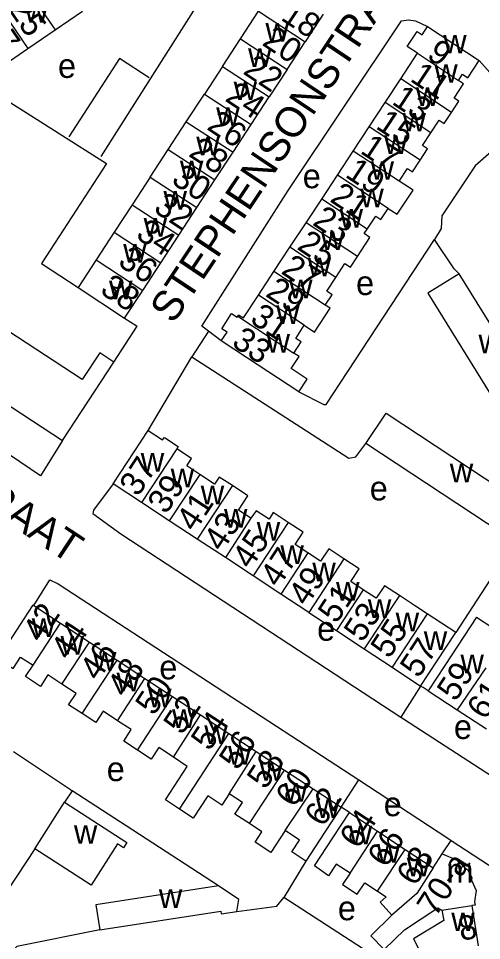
# Model space of a CAD drawing. Extents: x 159294 to 161936, y 384538 to 386517.
# Drawn here: x 159801.9 to 159878.3, y 384944.7 to 385096.8 of the extents above; entities that cross this region are included whole.
import ezdxf

# ---------------------------------------------------------------- set-up
doc = ezdxf.new("R2010")
doc.units = 0
for name, color, linetype in [('BLT_Basislijn', 7, 'Continuous'), ('BLT_Bebouwing', 7, 'Continuous'), ('BLT_Centroide', 7, 'Continuous'), ('BLT_Huisnummer', 7, 'Continuous'), ('BLT_Huisnummer_ tussenligend', 7, 'Continuous'), ('BLT_Huisnummer_reeks', 7, 'Continuous'), ('BLT_Onderverdeling_panden', 7, 'Continuous'), ('BLT_Straatnaam', 7, 'Continuous')]:
    doc.layers.add(name, color=color, linetype=linetype)

msp = doc.modelspace()

# ---------------------------------------------------------------- linework, layer by layer
at = {"layer": 'BLT_Basislijn'}
for p, q in [((159843.73, 385118.6), (159815.51, 385074.05)), ((159877.92, 385089.91), (159886.83, 385079.77)), ((159819.42, 385047.42), (159821.51, 385046.1)), ((159817.65, 385040.15), (159821.51, 385046.1)), ((159833.25, 385045.25), (159830.48, 385041.04)), ((159835.37, 385043.66), (159833.25, 385045.25)), ((159823.3, 385028.87), (159830.48, 385041.04)), ((159883.77, 385010.54), (159874.04, 384995.54)), ((159868.23, 384986.72), (159865, 384981.56)), ((159855.15, 384966.72), (159858.08, 384971.23)), ((159810.76, 384969.44), (159809.52, 384967.53)), ((159856.5, 384965.83), (159855.15, 384966.72)), ((159871.83, 384959.03), (159873.31, 384961.26)), ((159873.31, 384961.26), (159882.69, 384955.1)), ((159849.31, 384957.82), (159845.71, 384951.82))]:
    msp.add_line(p, q, dxfattribs=at)
for points in [[(159833.25, 385045.25), (159832.15, 385046.07), (159846.4, 385068.45), (159865.09, 385096.46), (159866.23, 385096.6), (159867.4, 385096.44), (159869.4, 385095.52)], [(159823.49, 385087.02), (159818.55, 385090.22), (159810.2, 385077.33)], [(159785.48, 385079.57), (159793.74, 385071.67), (159800.49, 385083.02), (159816.45, 385072.9), (159805.68, 385056.4), (159811.73, 385052.44)], [(159882.14, 385076.83), (159877.26, 385072.52), (159871.77, 385064.26), (159871.62, 385062.19), (159870.53, 385060.36)], [(159848.16, 385035.24), (159852.31, 385033.15), (159852.65, 385033.18), (159870.53, 385060.36)], [(159874.6, 385054.69), (159873.8, 385055.54), (159870.53, 385060.36)], [(159830.48, 385041.04), (159856.43, 385024.31), (159857.56, 385024.52), (159859.24, 385026.71)], [(159809.18, 385027.22), (159805.56, 385021.41), (159781.63, 385037.53), (159778.37, 385040.06)], [(159817.51, 385020.09), (159814.26, 385015.72), (159814.16, 385015.15), (159818.8, 385011.81), (159865, 384981.56)], [(159804.42, 385000), (159807.07, 385004.23), (159808.43, 385003.56), (159858.08, 384971.23)], [(159869.5, 384985.93), (159868.67, 384986.45), (159868.57, 384986.51), (159868.43, 384986.59), (159868.23, 384986.72)], [(159865, 384981.56), (159865.43, 384981.28), (159880.1, 384971.78)], [(159801.09, 384975.93), (159810.47, 384969.63), (159810.76, 384969.44)], [(159858.08, 384971.23), (159872.74, 384961.63), (159873.31, 384961.26)], [(159834.93, 384953.78), (159819.65, 384963.63), (159810.76, 384969.44)], [(159804.59, 384959.85), (159789.34, 384936.8), (159790.81, 384928.55)], [(159837.93, 384949.52), (159844.53, 384950.39), (159845.71, 384951.82)], [(159859.92, 384939.04), (159858.66, 384943.4), (159845.71, 384951.82)], [(159815.31, 384946.48), (159801.64, 384943.73), (159793.61, 384934.85), (159794.33, 384929.05)]]:
    msp.add_lwpolyline(points, dxfattribs=at)
at = {"layer": 'BLT_Bebouwing'}
for p, q in [((159807.95, 385094.96), (159812.44, 385098.04)), ((159838.52, 385093.48), (159841.5, 385098.05)), ((159852.2, 385097.56), (159849.22, 385093)), ((159869.4, 385095.52), (159877.92, 385089.91)), ((159803.46, 385091.89), (159807.95, 385094.96)), ((159835.54, 385088.92), (159838.52, 385093.48)), ((159846.24, 385088.44), (159849.22, 385093)), ((159798.97, 385088.81), (159803.46, 385091.89)), ((159864.97, 385086.86), (159867.75, 385091.09)), ((159835.54, 385088.92), (159832.57, 385084.36)), ((159846.24, 385088.44), (159843.26, 385083.89)), ((159862.4, 385082.95), (159864.97, 385086.86)), ((159829.59, 385079.8), (159832.57, 385084.36)), ((159840.28, 385079.33), (159843.26, 385083.89)), ((159859.77, 385078.97), (159862.4, 385082.95)), ((159826.62, 385075.24), (159829.59, 385079.8)), ((159837.3, 385074.77), (159840.28, 385079.33)), ((159857.13, 385074.95), (159859.77, 385078.97)), ((159823.64, 385070.68), (159826.62, 385075.24)), ((159834.32, 385070.21), (159837.3, 385074.77)), ((159854.53, 385071.01), (159857.13, 385074.95)), ((159851.93, 385067.05), (159854.53, 385071.01)), ((159823.64, 385070.68), (159820.66, 385066.12)), ((159831.34, 385065.65), (159834.32, 385070.21)), ((159849.35, 385063.14), (159851.93, 385067.05)), ((159820.66, 385066.12), (159817.69, 385061.56)), ((159828.36, 385061.1), (159831.34, 385065.65)), ((159846.7, 385059.11), (159849.35, 385063.14)), ((159817.69, 385061.56), (159814.71, 385057)), ((159825.38, 385056.54), (159828.36, 385061.1)), ((159844.06, 385055.1), (159846.7, 385059.11)), ((159822.4, 385051.98), (159825.38, 385056.54)), ((159841.49, 385051.2), (159844.06, 385055.1)), ((159888.83, 385031.73), (159874.6, 385054.69)), ((159819.42, 385047.42), (159822.4, 385051.98)), ((159809.18, 385027.22), (159817.65, 385040.15)), ((159817.51, 385020.09), (159823.3, 385028.87)), ((159883.77, 385010.54), (159859.24, 385026.71)), ((159822.21, 385017), (159817.51, 385020.09)), ((159826.79, 385013.98), (159822.21, 385017)), ((159831.39, 385010.95), (159826.79, 385013.98)), ((159836.04, 385007.9), (159831.39, 385010.95)), ((159840.6, 385004.89), (159836.04, 385007.9)), ((159845.19, 385001.88), (159840.6, 385004.89)), ((159804.42, 385000), (159808.85, 384997.09)), ((159849.79, 384998.85), (159854.36, 384995.85)), ((159874.04, 384995.54), (159869.34, 384998.62)), ((159877.47, 384998.1), (159880.16, 384996.34)), ((159808.85, 384997.09), (159813.64, 384993.95)), ((159854.36, 384995.85), (159858.95, 384992.83)), ((159813.64, 384993.95), (159818.19, 384990.97)), ((159858.95, 384992.83), (159863.54, 384989.8)), ((159818.19, 384990.97), (159822.74, 384987.98)), ((159863.54, 384989.8), (159868.23, 384986.72)), ((159822.74, 384987.98), (159827.33, 384984.97)), ((159869.5, 384985.93), (159874.31, 384982.78)), ((159827.33, 384984.97), (159831.95, 384981.94)), ((159874.31, 384982.78), (159879.12, 384979.63)), ((159831.95, 384981.94), (159836.59, 384978.89)), ((159836.59, 384978.89), (159841.14, 384975.91)), ((159841.14, 384975.91), (159845.79, 384972.86)), ((159845.79, 384972.86), (159850.5, 384969.77)), ((159850.5, 384969.77), (159855.15, 384966.72)), ((159804.59, 384959.85), (159809.52, 384967.53)), ((159856.5, 384965.83), (159861.13, 384962.78)), ((159861.13, 384962.78), (159865.73, 384959.75)), ((159865.73, 384959.75), (159870.35, 384956.7)), ((159870.35, 384956.7), (159871.83, 384959.03)), ((159876.71, 384950.51), (159877.77, 384943.86))]:
    msp.add_line(p, q, dxfattribs=at)
for points in [[(159867.75, 385091.09), (159866.05, 385092.22), (159867.68, 385094.69), (159868.5, 385094.15), (159869.4, 385095.52)], [(159874.49, 385086.59), (159875.18, 385087.63), (159876.04, 385087.06), (159877.92, 385089.91)], [(159873.35, 385081.35), (159874.56, 385083.18), (159873.77, 385083.7), (159875.32, 385086.05), (159874.49, 385086.59)], [(159869.95, 385077.97), (159871.33, 385080.05), (159872.15, 385079.51), (159873.35, 385081.35)], [(159868.16, 385073.45), (159869.41, 385075.35), (159868.58, 385075.89), (159869.95, 385077.97)], [(159748.7, 385075.87), (159744.54, 385069.51), (159749.43, 385066.31), (159750.54, 385067.99), (159788.48, 385043.15), (159787.41, 385041.48), (159809.18, 385027.22)], [(159812.42, 385037.26), (159757.26, 385073.37), (159758.94, 385075.98)], [(159864.7, 385069.97), (159866.1, 385072.09), (159866.91, 385071.56), (159868.16, 385073.45)], [(159862.89, 385065.51), (159864.39, 385064.53), (159867, 385068.49), (159864.7, 385069.97)], [(159859.45, 385062.1), (159860.87, 385064.24), (159861.69, 385063.69), (159862.89, 385065.51)], [(159857.83, 385057.55), (159859.88, 385060.73), (159858.95, 385061.34), (159859.45, 385062.1)], [(159854.25, 385054.13), (159855.74, 385056.4), (159856.67, 385055.79), (159857.83, 385057.55)], [(159814.71, 385057), (159811.73, 385052.44)], [(159852.53, 385049.52), (159853.68, 385051.27), (159852.76, 385051.87), (159854.25, 385054.13)], [(159874.6, 385054.69), (159869.46, 385051.5), (159883.69, 385028.54), (159888.83, 385031.73)], [(159811.73, 385052.44), (159819.42, 385047.42)], [(159838.1, 385047.75), (159838.23, 385047.95), (159839.01, 385047.43), (159841.49, 385051.2)], [(159849.05, 385046.22), (159850.72, 385045.09), (159853.33, 385049.06), (159852.53, 385049.52)], [(159835.37, 385043.66), (159836.31, 385045.08), (159835.43, 385045.66), (159837.07, 385048.14), (159837.97, 385047.55), (159838.1, 385047.75)], [(159847.36, 385041.65), (159848.56, 385043.47), (159847.64, 385044.07), (159849.05, 385046.22)], [(159848.16, 385035.24), (159839.55, 385040.91), (159835.37, 385043.66)], [(159817.65, 385040.15), (159815.33, 385041.68), (159812.42, 385037.26)], [(159848.16, 385035.24), (159849.55, 385037.35), (159846.9, 385039.1), (159848.21, 385041.09), (159847.36, 385041.65)], [(159859.24, 385026.71), (159862.56, 385031.74), (159889.56, 385013.93)], [(159823.3, 385028.87), (159825.69, 385027.3), (159825.98, 385027.71), (159828.27, 385026.21), (159828.03, 385025.86)], [(159831.82, 385021.62), (159829.67, 385023.03), (159830.47, 385024.25), (159828.03, 385025.86)], [(159837.19, 385019.77), (159835.03, 385021.18), (159834.26, 385020.01), (159831.82, 385021.62)], [(159840.23, 385014.39), (159838.18, 385015.74), (159839.73, 385018.09), (159837.19, 385019.77)], [(159846.4, 385013.7), (159843.94, 385015.32), (159843.24, 385014.25), (159841.13, 385015.63), (159840.23, 385014.39)], [(159849.64, 385008.68), (159847.53, 385010.06), (159848.86, 385012.08), (159846.4, 385013.7)], [(159855.61, 385007.69), (159853.1, 385009.34), (159851.76, 385007.29), (159849.64, 385008.68)], [(159858.8, 385002.6), (159856.74, 385003.96), (159858.11, 385006.04), (159855.61, 385007.69)], [(159864.75, 385001.65), (159862.28, 385003.27), (159860.92, 385001.21), (159858.8, 385002.6)], [(159849.79, 384998.85), (159848.04, 385000), (159845.19, 385001.88)], [(159869.34, 384998.62), (159867.25, 385000), (159864.75, 385001.65)], [(159804.42, 385000), (159804.24, 385000), (159802.77, 384997.78)], [(159877.47, 384998.1), (159872.24, 384990.11), (159869.5, 384985.93)], [(159802.77, 384997.78), (159798.5, 384991.26)], [(159868.23, 384986.72), (159870.98, 384990.89), (159874.04, 384995.54)], [(159798.5, 384991.26), (159801.01, 384989.61), (159802.25, 384991.5), (159804.3, 384990.15)], [(159809.05, 384987.04), (159806.77, 384988.54), (159805.53, 384986.66), (159803.07, 384988.27), (159804.3, 384990.15)], [(159812.42, 384982.17), (159810.18, 384983.63), (159811.41, 384985.5), (159809.05, 384987.04)], [(159818.26, 384981), (159815.87, 384982.57), (159814.65, 384980.7), (159812.42, 384982.17)], [(159821.53, 384976.14), (159819.26, 384977.63), (159820.5, 384979.53), (159818.26, 384981)], [(159827.48, 384974.96), (159825.05, 384976.55), (159823.8, 384974.65), (159821.53, 384976.14)], [(159828.47, 384966.42), (159826.14, 384967.95), (159829.75, 384973.46), (159827.48, 384974.96)], [(159836.69, 384968.91), (159835.47, 384967.06), (159833.12, 384968.6), (159830.72, 384964.94), (159828.47, 384966.42)], [(159840, 384964.04), (159837.62, 384965.6), (159838.85, 384967.49), (159836.69, 384968.91)], [(159809.52, 384967.53), (159819.79, 384960.92), (159819.23, 384960.04), (159818.25, 384960.67), (159813.88, 384953.88), (159804.59, 384959.85)], [(159855.15, 384966.72), (159852.4, 384962.54), (159849.31, 384957.82)], [(159856.61, 384955.84), (159854.33, 384957.34), (159853.06, 384955.43), (159850.72, 384957.04), (159853.76, 384961.65), (159856.5, 384965.83)], [(159845.9, 384962.87), (159843.53, 384959.27), (159840.93, 384960.97), (159842.06, 384962.69), (159840, 384964.04)], [(159849.31, 384957.82), (159846.99, 384959.34), (159848.28, 384961.31), (159845.9, 384962.87)], [(159871.83, 384959.03), (159874.16, 384958.02), (159875.54, 384956.71), (159876.01, 384956.46), (159876.7, 384955.13), (159876.66, 384954.71), (159877.41, 384952.99), (159877.15, 384951.14), (159877.28, 384950.59), (159876.71, 384950.51)], [(159856.61, 384955.84), (159855.39, 384953.97), (159857.79, 384952.36), (159859.04, 384954.25), (159861.16, 384952.86)], [(159834.93, 384953.78), (159814.67, 384950.64), (159815.31, 384946.48)], [(159837.93, 384949.52), (159838.25, 384951.5), (159834.93, 384953.78)], [(159861.16, 384952.86), (159862.58, 384951.93), (159861.59, 384951.07), (159863.52, 384948.89)], [(159815.31, 384946.48), (159835.29, 384949.57), (159835.36, 384949.12), (159837.93, 384949.52)], [(159863.52, 384948.89), (159860.04, 384945.52), (159862.24, 384943.25), (159865.62, 384946.52), (159871.12, 384950.13), (159871.73, 384949.75)], [(159871.73, 384949.75), (159872.08, 384948.01), (159867.1, 384945), (159868.54, 384942.1), (159869.59, 384942.73)]]:
    msp.add_lwpolyline(points, dxfattribs=at)
at = {"layer": 'BLT_Onderverdeling_panden'}
for p, q in [((159802.74, 385102.54), (159807.95, 385094.96)), ((159798.26, 385099.46), (159803.46, 385091.89)), ((159841.5, 385098.05), (159849.22, 385093)), ((159838.52, 385093.48), (159846.24, 385088.44)), ((159867.75, 385091.09), (159874.49, 385086.59)), ((159835.54, 385088.92), (159843.26, 385083.89)), ((159873.35, 385081.35), (159864.97, 385086.86)), ((159832.57, 385084.36), (159840.28, 385079.33)), ((159869.95, 385077.97), (159862.4, 385082.95)), ((159829.59, 385079.8), (159837.3, 385074.77)), ((159868.16, 385073.45), (159859.77, 385078.97)), ((159826.62, 385075.24), (159834.32, 385070.21)), ((159864.7, 385069.97), (159857.13, 385074.95)), ((159862.89, 385065.51), (159854.53, 385071.01)), ((159823.64, 385070.68), (159831.34, 385065.65)), ((159859.45, 385062.1), (159851.93, 385067.05)), ((159820.66, 385066.12), (159828.36, 385061.1)), ((159857.83, 385057.55), (159849.35, 385063.14)), ((159817.69, 385061.56), (159825.38, 385056.54)), ((159854.25, 385054.13), (159846.7, 385059.11)), ((159814.71, 385057), (159822.4, 385051.98)), ((159852.53, 385049.52), (159844.06, 385055.1)), ((159849.05, 385046.22), (159841.49, 385051.2)), ((159838.1, 385047.75), (159847.36, 385041.65)), ((159831.82, 385021.62), (159826.79, 385013.98)), ((159837.19, 385019.77), (159831.39, 385010.95)), ((159840.23, 385014.39), (159836.04, 385007.9)), ((159846.4, 385013.7), (159840.6, 385004.89)), ((159849.64, 385008.68), (159845.19, 385001.88)), ((159855.61, 385007.69), (159849.79, 384998.85)), ((159858.8, 385002.6), (159854.36, 384995.85)), ((159864.75, 385001.65), (159858.95, 384992.83)), ((159804.3, 384990.15), (159808.85, 384997.09)), ((159809.05, 384987.04), (159813.64, 384993.95)), ((159812.42, 384982.17), (159818.19, 384990.97)), ((159879.01, 384989.73), (159874.31, 384982.78)), ((159818.26, 384981), (159822.74, 384987.98)), ((159821.53, 384976.14), (159827.33, 384984.97)), ((159827.48, 384974.96), (159831.95, 384981.94)), ((159828.47, 384966.42), (159836.59, 384978.89)), ((159836.69, 384968.91), (159841.14, 384975.91)), ((159840, 384964.04), (159845.79, 384972.86)), ((159845.9, 384962.87), (159850.5, 384969.77)), ((159856.61, 384955.84), (159861.13, 384962.78)), ((159861.16, 384952.86), (159865.73, 384959.75)), ((159871.73, 384949.75), (159876.71, 384950.51))]:
    msp.add_line(p, q, dxfattribs=at)
for points in [[(159828.03, 385025.86), (159822.21, 385017)], [(159869.34, 384998.62), (159863.54, 384989.8)], [(159870.35, 384956.7), (159867.63, 384952.48), (159863.52, 384948.89)]]:
    msp.add_lwpolyline(points, dxfattribs=at)

# ---------------------------------------------------------------- texts
at = {"layer": 'BLT_Centroide'}
for s, p in [('w', (159802.93, 385096.15)), ('w', (159842.66, 385093)), ('w', (159871.99, 385091.06)), ('w', (159839.79, 385088.81)), ('e', (159808.42, 385087.03)), ('w', (159870.51, 385086.22)), ('w', (159837.4, 385083.36)), ('w', (159867.46, 385082.41)), ('w', (159834.53, 385079.09)), ('w', (159865.27, 385078.19)), ('w', (159831.24, 385074.24)), ('w', (159862.23, 385074.47)), ('w', (159828.54, 385070.3)), ('w', (159860.01, 385070.22)), ('e', (159848.8, 385068.83)), ('w', (159825.83, 385065.29)), ('w', (159858.31, 385065.69)), ('w', (159854.88, 385062.31)), ('w', (159822.55, 385060.85)), ('w', (159851.8, 385058.62)), ('w', (159819.18, 385056.58)), ('w', (159849.62, 385054.31)), ('e', (159857.6, 385051.21)), ('w', (159816.85, 385050.49)), ('w', (159846.55, 385050.66)), ('w', (159844.42, 385046.44)), ('w', (159842.83, 385041.69)), ('w', (159877.81, 385041.61)), ('w', (159822.08, 385022.06)), ('w', (159827.02, 385019.48)), ('w', (159873.07, 385020.31)), ('w', (159831.98, 385016.67)), ('e', (159859.86, 385017.34)), ('w', (159835.81, 385012.86)), ('w', (159841.22, 385010.7)), ('w', (159845.12, 385006.84)), ('w', (159850.39, 385003.98)), ('w', (159854.3, 385000.78)), ('w', (159859.55, 384997.92)), ('w', (159804.09, 384994.81)), ('w', (159864.14, 384995.72)), ('e', (159851.18, 384994.19)), ('w', (159808.85, 384991.88)), ('w', (159868.78, 384992.67)), ('w', (159814.19, 384989.23)), ('w', (159874.83, 384988.83)), ('e', (159825.14, 384987.82)), ('w', (159818.08, 384985.84)), ('w', (159823.3, 384983.22)), ('w', (159827.24, 384979.81)), ('e', (159873.75, 384977.98)), ('w', (159832.56, 384977.14)), ('w', (159836.48, 384973.75)), ('e', (159816.46, 384971.03)), ('w', (159841.7, 384971.08)), ('w', (159845.75, 384967.66)), ('w', (159851.06, 384964.95)), ('e', (159862.17, 384965.24)), ('w', (159811.05, 384960.69)), ('w', (159856.41, 384960.62)), ('w', (159861.02, 384957.56)), ('w', (159865.97, 384955.31)), ('m', (159872.52, 384954.3)), ('w', (159825.06, 384950.12)), ('e', (159854.6, 384948.08)), ('w', (159873.31, 384946.28))]:
    msp.add_text(s, height=4, dxfattribs=at).set_placement(p)
at = {"layer": 'BLT_Huisnummer'}
for s, rotation, p in [('18', 326.3877, (159845.01, 385096.71)), ('27', 304.3877, (159795.79, 385095.66)), ('9', 326.303, (159869.09, 385090.37)), ('22', 326.3877, (159838.77, 385087.82)), ('13', 326.6295, (159863.32, 385082.82)), ('26', 326.3877, (159832.81, 385078.64)), ('17', 326.6448, (159858.12, 385074.73)), ('30', 326.3877, (159826.94, 385069.77)), ('21', 326.6383, (159853.11, 385066.74)), ('34', 326.3877, (159821.08, 385060.73)), ('25', 326.642, (159847.68, 385058.88)), ('38', 326.3877, (159815.18, 385051.61)), ('29', 326.6347, (159842.49, 385051.13)), ('33', 326.6404, (159836.9, 385042.92)), ('37', 56.6433, (159821.62, 385017.79)), ('41', 56.6628, (159831, 385011.99)), ('45', 56.6491, (159840.2, 385005.82)), ('49', 56.6614, (159849.48, 384999.7)), ('42', 56.7314, (159805.65, 384993.68)), ('53', 56.6622, (159858.65, 384993.76)), ('57', 56.6598, (159867.92, 384987.86)), ('46', 56.7373, (159815.07, 384987.38)), ('59', 56.6598, (159874.01, 384983.98)), ('50', 56.7265, (159824.25, 384981.67)), ('54', 56.7349, (159833.43, 384975.84)), ('58', 56.7301, (159842.66, 384969.49)), ('62', 56.7359, (159852.16, 384963.31)), ('64', 56.7359, (159857.94, 384959.68)), ('8', 11.3979, (159874.92, 384944.64))]:
    msp.add_text(s, height=4, rotation=rotation, dxfattribs=at).set_placement(p)
at = {"layer": 'BLT_Huisnummer_ tussenligend'}
for s, rotation, p in [('25', 304.3877, (159800.1, 385098.4)), ('20', 326.3877, (159841.92, 385092.54)), ('11', 326.303, (159866.35, 385086.61)), ('24', 326.3877, (159835.82, 385083.35)), ('15', 326.6295, (159860.68, 385078.8)), ('28', 326.3877, (159829.8, 385074.24)), ('19', 326.6448, (159855.63, 385070.8)), ('32', 326.3877, (159824.01, 385065.08)), ('23', 326.6383, (159850.24, 385062.89)), ('36', 326.3877, (159818.12, 385056.23)), ('27', 326.642, (159845.06, 385054.87)), ('31', 326.6347, (159839.92, 385046.78)), ('39', 56.6433, (159826.26, 385014.89)), ('43', 56.6628, (159835.5, 385008.7)), ('47', 56.6491, (159844.82, 385002.79)), ('51', 56.6614, (159854.36, 384996.85)), ('55', 56.6622, (159863.07, 384991.07)), ('44', 56.7314, (159810.28, 384990.78)), ('48', 56.7373, (159819.57, 384984.64)), ('61', 56.6598, (159878.95, 384980.96)), ('52', 56.7265, (159828.89, 384978.49)), ('56', 56.7349, (159838.06, 384972.65)), ('60', 56.7301, (159847.37, 384966.51)), ('66', 56.9399, (159862.55, 384956.58)), ('68', 56.9399, (159867.34, 384953.54))]:
    msp.add_text(s, height=4, rotation=rotation, dxfattribs=at).set_placement(p)
at = {"layer": 'BLT_Huisnummer_reeks'}
msp.add_text('70-a', height=4, rotation=57.1483, dxfattribs=at).set_placement((159870.72, 384948.47))
at = {"layer": 'BLT_Straatnaam'}
for s, rotation, p in [('STEPHENSONSTRAAT', 56.1924, (159827.45, 385046.29)), ('EDISONSTRAAT', 326.58, (159766.89, 385035.44))]:
    msp.add_text(s, height=5, rotation=rotation, dxfattribs=at).set_placement(p)

doc.saveas('drawing.dxf')
